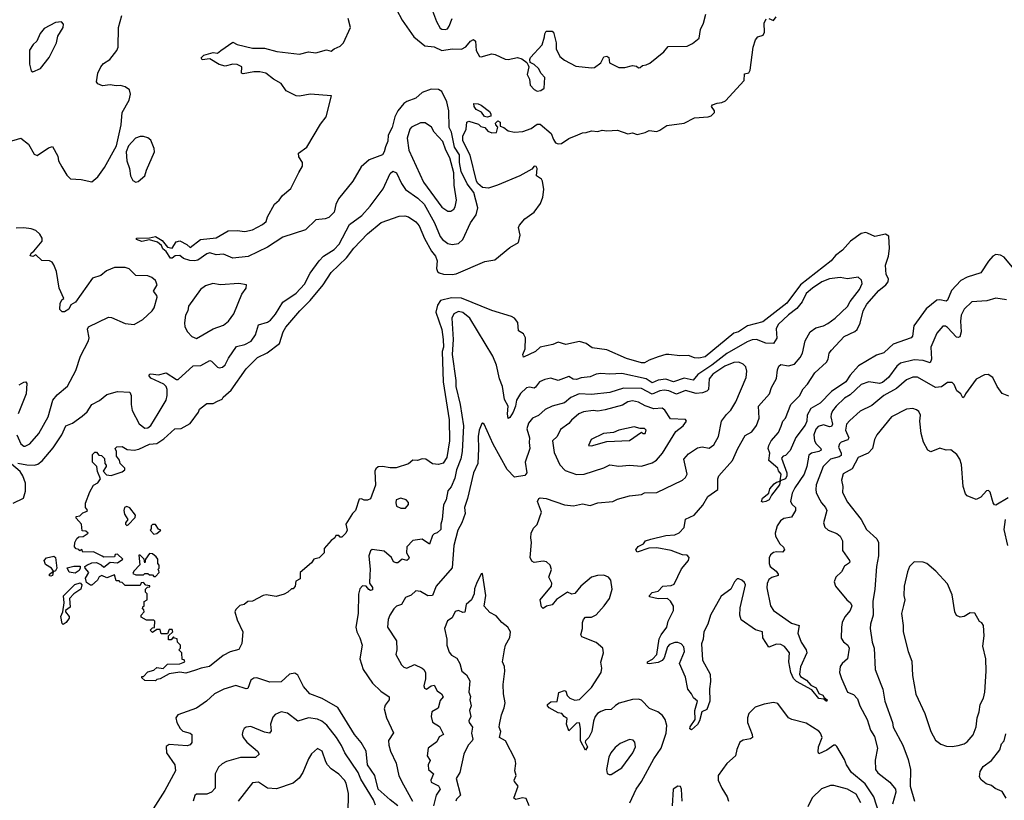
# Model space of a CAD drawing. Extents: x 1771496 to 1971148, y 471553 to 643630.
# Tile 349 of 656: x 1841679 to 1848180, y 574281 to 579438. Entities that reach past the tile are written whole.
import ezdxf

# ---------------------------------------------------------------- set-up
doc = ezdxf.new("R2010")
doc.units = 0

msp = doc.modelspace()

# ---------------------------------------------------------------- linework, layer by layer
at = {"layer": '0CON10XD'}
for points in [[(1844165.6, 579505), (1844204.7, 579434.7), (1844280.5, 579325), (1844353.8, 579263.8), (1844415, 579257.5), (1844465, 579234.8), (1844535, 579244.4), (1844595, 579243), (1844625, 579257.5), (1844655, 579295.7), (1844675, 579307.1), (1844688.7, 579295), (1844692.3, 579235), (1844715, 579194), (1844725, 579191.2), (1844795, 579211.9), (1844817.4, 579207.4), (1844885, 579176.2), (1844905, 579174), (1844965, 579188), (1844995, 579179.2), (1845027.5, 579155), (1845037, 579137), (1845040, 579125), (1845030, 579075), (1845043.8, 579045), (1845048.6, 579005), (1845075, 578975.7), (1845095, 578965.6), (1845120.2, 578969.8), (1845140.6, 578985), (1845145.3, 579055.3), (1845122.3, 579082.3), (1845105, 579116), (1845075, 579142.5), (1845050, 579155), (1845047.5, 579175), (1845051.2, 579188.8), (1845128.8, 579271.2), (1845144, 579324), (1845145.8, 579345), (1845155, 579361.2), (1845195, 579360.6), (1845202.5, 579355), (1845220.5, 579285), (1845220, 579245), (1845245.7, 579195), (1845275, 579170), (1845351.1, 579131.1), (1845455, 579118.8), (1845475, 579122), (1845515, 579153.3), (1845535, 579191.2), (1845555, 579195.7), (1845567.7, 579187.7), (1845572, 579152), (1845635, 579122), (1845675, 579120.8), (1845725, 579134.6), (1845751.2, 579131.2), (1845765, 579120), (1845775, 579122.5), (1845790, 579135), (1845815, 579138.8), (1845838.8, 579151.2), (1845931.2, 579225), (1845960.5, 579259.5), (1846085, 579262), (1846120, 579280), (1846164, 579315), (1846173.6, 579373.6), (1846194.4, 579415), (1846209.4, 579475)], [(1844403.3, 579495), (1844429.6, 579425), (1844455, 579382.2), (1844465.7, 579374.3), (1844488.3, 579371.7), (1844502.5, 579377.5), (1844513.6, 579393.6), (1844534, 579446)], [(1841605, 578631.4), (1841685, 578653.8), (1841735.7, 578615.7), (1841775, 578550), (1841795, 578540.8), (1841867.9, 578592.1), (1841895, 578600), (1841931.4, 578535), (1841935.8, 578505), (1841955.7, 578465), (1841990.2, 578410.2), (1842015, 578386.9), (1842085, 578381.9), (1842155, 578367.5), (1842195, 578400), (1842237.9, 578462.1), (1842316.7, 578605), (1842347.7, 578742.3), (1842356.2, 578825), (1842401.2, 578905), (1842410, 578945), (1842403.6, 578973.6), (1842375, 578993.3), (1842345, 579003.3), (1842315, 579000), (1842275, 579008), (1842225, 579001.2), (1842195, 579013.3), (1842186.4, 579026.4), (1842193.8, 579085), (1842214.3, 579125.7), (1842232.7, 579147.3), (1842273.8, 579175), (1842320, 579235), (1842328.8, 579255), (1842330, 579385), (1842353.8, 579465)], [(1841765, 579093.8), (1841816, 579115), (1841873.2, 579186.8), (1841922.3, 579285), (1841931.1, 579328.9), (1841965.6, 579385), (1841967.9, 579407.9), (1841955, 579423.8), (1841915, 579420), (1841840.5, 579379.5), (1841813.9, 579346.1), (1841792.5, 579295), (1841767, 579273), (1841743.9, 579236.1), (1841743.9, 579143.9), (1841755, 579100), (1841765, 579093.8)], [(1845895, 577210.8), (1845835, 577189.2), (1845805, 577171.4), (1845785, 577170.5), (1845685, 577200.5), (1845555, 577256), (1845459.5, 577269.5), (1845418, 577298), (1845375, 577311.1), (1845285, 577292.5), (1845235, 577308), (1845198.3, 577291.7), (1845114.8, 577275.2), (1845085, 577245.6), (1845005, 577207.5), (1845000.8, 577225), (1845016.1, 577263.9), (1845017.5, 577335), (1845005, 577362.9), (1844973, 577383), (1844966.7, 577436.7), (1844945.5, 577465), (1844925, 577477.2), (1844795, 577516.9), (1844595, 577598.8), (1844529.4, 577600.6), (1844456.9, 577583.1), (1844437.9, 577552.1), (1844426.6, 577505), (1844465, 577391.1), (1844474.5, 577325.5), (1844476.2, 577275), (1844467.3, 577245), (1844474.2, 577045), (1844514, 576794), (1844516.5, 576655), (1844500, 576545), (1844475, 576508.8), (1844445, 576498.8), (1844405, 576503.3), (1844360, 576535), (1844335, 576536.7), (1844305, 576526.7), (1844275, 576527.5), (1844245, 576503.3), (1844165, 576478), (1844125, 576476.2), (1844075, 576487.1), (1844045, 576482.9), (1844029.1, 576470.9), (1844023.8, 576456.2), (1844027.5, 576362.5), (1843995, 576273.3), (1843975, 576263.3), (1843953.9, 576263.9), (1843935, 576272.5), (1843920, 576270), (1843896.2, 576195), (1843876.7, 576175), (1843832.5, 576105), (1843840, 576065), (1843832.5, 576045), (1843805, 576020), (1843795, 576020), (1843785, 576030), (1843765, 576030), (1843760, 576015), (1843735, 575997.5), (1843690, 575945), (1843690, 575915), (1843657, 575883), (1843620, 575875), (1843605, 575850), (1843530, 575785), (1843530, 575745), (1843501.7, 575728.3), (1843497.5, 575695), (1843485, 575677.5), (1843473, 575677), (1843450, 575655), (1843425, 575642.5), (1843373, 575627), (1843305, 575638), (1843285.9, 575634.1), (1843215, 575596.7), (1843185, 575593.3), (1843160, 575575), (1843131.7, 575568.3), (1843105, 575542.5), (1843100, 575525), (1843114.2, 575474.2), (1843152, 575395), (1843146.1, 575316.1), (1843125, 575276.7), (1843068.3, 575261.7), (1843021.7, 575238.3), (1842932.5, 575165), (1842875.8, 575154.2), (1842839.5, 575140.5), (1842775, 575120), (1842735, 575127.5), (1842665, 575117.5), (1842605, 575082.5), (1842585, 575080), (1842575, 575070), (1842505, 575072.5), (1842485, 575090), (1842485, 575100), (1842495, 575100), (1842525, 575130), (1842565, 575140), (1842585, 575157.5), (1842625, 575152.5), (1842655, 575180), (1842735, 575182.5), (1842770, 575195), (1842765, 575210), (1842751.7, 575211.7), (1842750, 575255), (1842730, 575275), (1842740, 575285), (1842740, 575305), (1842720, 575325), (1842718.3, 575348.3), (1842701.7, 575351.7), (1842695, 575360), (1842678.3, 575341.7), (1842661.7, 575341.7), (1842661.7, 575368.3), (1842690, 575395), (1842685, 575410), (1842665, 575410), (1842655, 575380), (1842611.7, 575381.7), (1842605, 575410), (1842585, 575410), (1842555, 575390), (1842540, 575405), (1842555, 575420), (1842568.3, 575421.7), (1842570, 575465), (1842565, 575470), (1842515, 575470), (1842481.7, 575491.7), (1842480, 575505), (1842500, 575525), (1842498.3, 575538.3), (1842490, 575545), (1842491.7, 575558.3), (1842500, 575565), (1842500, 575595), (1842520, 575605), (1842520, 575645), (1842510, 575655), (1842510, 575675), (1842521.7, 575688.3), (1842538.3, 575691.7), (1842538.3, 575698.3), (1842511.7, 575701.7), (1842495, 575720), (1842481.7, 575718.3), (1842475, 575700), (1842375, 575700), (1842355, 575720), (1842341.7, 575721.7), (1842335, 575730), (1842315, 575730), (1842305, 575770), (1842255, 575750), (1842220, 575765), (1842203.6, 575756.4), (1842192.5, 575735), (1842155, 575702.5), (1842145, 575702.5), (1842120.5, 575720.5), (1842112.4, 575747.6), (1842134, 575785), (1842111.2, 575815), (1842108.8, 575825), (1842121.2, 575835), (1842155, 575848.9), (1842185, 575852.5), (1842217.5, 575837.5), (1842235, 575822), (1842276.7, 575853.3), (1842325, 575850), (1842360, 575875), (1842325, 575907.5), (1842310, 575905), (1842305, 575890), (1842235, 575887.5), (1842223.3, 575893.3), (1842165, 575922.5), (1842095, 575920), (1842088.3, 575938.3), (1842075, 575930), (1842068.3, 575938.3), (1842051.7, 575941.7), (1842040, 575955), (1842042.5, 575985), (1842055, 576010), (1842068.3, 576021.7), (1842097, 576023), (1842130, 576045), (1842115, 576060), (1842091.7, 576061.7), (1842086.7, 576105), (1842052.5, 576145), (1842052.5, 576155), (1842075, 576160), (1842095, 576180), (1842125, 576190), (1842127, 576197), (1842112.5, 576215), (1842113, 576243), (1842141.2, 576318.8), (1842166.7, 576363.3), (1842195, 576377.5), (1842212.5, 576405), (1842193, 576453), (1842187, 576487), (1842160, 576515), (1842160, 576565), (1842175, 576580), (1842185, 576580), (1842201.7, 576561.7), (1842218.3, 576558.3), (1842238.3, 576538.3), (1842240, 576505), (1842250, 576495), (1842250, 576485), (1842230, 576455), (1842251.7, 576431.7), (1842283, 576427), (1842355, 576450), (1842372.5, 576465), (1842372.5, 576475), (1842342.5, 576505), (1842337, 576527), (1842317.5, 576555), (1842317.5, 576585), (1842310, 576605), (1842320, 576615), (1842355, 576617.5), (1842388.3, 576598.3), (1842433.6, 576593.6), (1842465, 576601.1), (1842535, 576632.5), (1842585, 576638.8), (1842630.5, 576669.5), (1842702.5, 576735), (1842745, 576737.5), (1842805, 576770), (1842860, 576845), (1842866.7, 576865), (1842905, 576896.7), (1842915, 576902.5), (1842955, 576903.3), (1842985, 576917.5), (1843015, 576930), (1843022.5, 576945), (1843075, 576990), (1843175, 577131.2), (1843248, 577205), (1843312.8, 577237.2), (1843395, 577298.8), (1843418.6, 577375), (1843435, 577405.8), (1843528.5, 577515), (1843597.3, 577582.7), (1843683, 577687), (1843735, 577767.1), (1843835.9, 577864.1), (1843885, 577928.9), (1843975, 578023.8), (1844065, 578098.1), (1844185, 578140), (1844222.3, 578142.3), (1844245, 578135.8), (1844295, 578102), (1844317.1, 578075), (1844352.4, 577992.4), (1844398.2, 577908.2), (1844423.3, 577875), (1844435.4, 577845.4), (1844430.5, 577795), (1844436.9, 577775), (1844448, 577765), (1844476.4, 577756.4), (1844535, 577754.2), (1844560.7, 577759.3), (1844750.9, 577839.1), (1844815, 577850.4), (1844915, 577931.9), (1844971.2, 577965), (1844984, 578015), (1844972.5, 578065), (1844978.8, 578081.2), (1845015, 578122), (1845075, 578165.7), (1845116.4, 578223.6), (1845133.3, 578265), (1845138.8, 578315), (1845131.2, 578371.2), (1845123.8, 578383.8), (1845092, 578405), (1845095.7, 578455), (1845088.7, 578468.7), (1845075, 578469.2), (1845060, 578450), (1844980.8, 578405), (1844834, 578345), (1844773.3, 578325), (1844735, 578330), (1844704.1, 578355), (1844695, 578370), (1844653.4, 578543.4), (1844605, 578637.5), (1844605, 578667.5), (1844626.2, 578715), (1844630, 578760), (1844645, 578767.5), (1844707, 578747), (1844723, 578733), (1844750, 578725), (1844770.7, 578700.7), (1844795, 578690), (1844827, 578693), (1844836.7, 578726.7), (1844822.6, 578742.6), (1844820, 578755), (1844835, 578768.8), (1844850, 578760), (1844850, 578735), (1844876.1, 578726.1), (1844905, 578702.5), (1844945, 578693.8), (1845000.5, 578699.5), (1845055, 578718.8), (1845095, 578747.5), (1845115, 578747.5), (1845187.5, 578685), (1845202.5, 578645), (1845217.5, 578625), (1845235, 578616.7), (1845255, 578620), (1845305, 578653.3), (1845365, 578676.2), (1845395, 578691.2), (1845418.3, 578691.7), (1845455, 578703.3), (1845495, 578700), (1845525, 578707.5), (1845555, 578703.3), (1845625, 578708), (1845695, 578683.3), (1845725, 578690), (1845755, 578680), (1845808, 578692), (1845835, 578706.2), (1845885, 578700), (1845905, 578706.7), (1845951.2, 578738.8), (1846066.7, 578755), (1846135, 578789.6), (1846225, 578795.6), (1846245, 578803.1), (1846265.8, 578825), (1846266, 578835), (1846246.2, 578865), (1846253.8, 578875), (1846283.2, 578886.8), (1846315, 578889.4), (1846338.3, 578901.7), (1846461.1, 579035), (1846465, 579080), (1846493.1, 579086.9), (1846501.9, 579105), (1846522.5, 579255), (1846536.2, 579305), (1846552.5, 579325), (1846587.5, 579335), (1846596.7, 579355), (1846594, 579415), (1846606.7, 579443.3)], [(1844093.2, 578596.8), (1844086.2, 578563.8), (1844074.6, 578545.4), (1843985, 578512.1), (1843933.9, 578466.1), (1843878.6, 578371.4), (1843784.4, 578255), (1843767.1, 578217.1), (1843755.9, 578165), (1843719.4, 578130.6), (1843695, 578121.5), (1843634.8, 578115.2), (1843565, 578049.9), (1843415, 578000.4), (1843315, 577933.8), (1843187.4, 577872.6), (1843085, 577862.5), (1843025, 577888.5), (1842975, 577884.8), (1842935, 577897.1), (1842915, 577891.1), (1842855, 577848), (1842833.8, 577843.8), (1842802.2, 577847.8), (1842760, 577860), (1842735, 577880), (1842705, 577876.7), (1842685, 577862.5), (1842675, 577863.3), (1842645, 577906.7), (1842624.2, 577924.2), (1842613.8, 577945), (1842588.7, 577968.7), (1842535, 577983.1), (1842485, 577972.5), (1842450, 577985), (1842450, 577995), (1842535, 577996.9), (1842575, 578004.4), (1842619.3, 577979.3), (1842654.3, 577934.3), (1842685, 577928), (1842710.9, 577969.1), (1842735, 577975.7), (1842782.2, 577952.2), (1842805, 577932.5), (1842873.4, 577986.6), (1842975, 577996), (1843055, 578042.5), (1843115, 578044), (1843165, 578037.5), (1843215, 578048.5), (1843281.9, 578085), (1843306.7, 578105), (1843315.7, 578135), (1843361.9, 578218.1), (1843391.2, 578245), (1843413, 578277), (1843468.3, 578321.7), (1843522.3, 578427.7), (1843545, 578470), (1843546.2, 578495), (1843520.8, 578530.8), (1843519.5, 578555), (1843574.1, 578595.9), (1843665, 578747.5), (1843702.5, 578795), (1843737.5, 578935), (1843596.2, 578946.2), (1843525, 578931.8), (1843503.5, 578933.5), (1843438.4, 578968.4), (1843405, 579016.3), (1843354, 579044), (1843304.6, 579084.6), (1843265, 579093.5), (1843225, 579092.1), (1843155, 579079.2), (1843144.2, 579085), (1843144.3, 579125), (1843115, 579142.2), (1843085.7, 579144.3), (1843035, 579130), (1842995, 579140.6), (1842935, 579178), (1842883.1, 579173.1), (1842876.2, 579185), (1842895, 579204.2), (1842955, 579221.2), (1842985, 579216.2), (1843006.6, 579233.4), (1843085, 579288), (1843115, 579274.4), (1843215, 579250), (1843295, 579250), (1843377, 579227), (1843525, 579210), (1843585.7, 579224.3), (1843635, 579219.4), (1843705, 579237.5), (1843735, 579230), (1843754.5, 579245.5), (1843795, 579262.9), (1843816.4, 579283.6), (1843862.7, 579385), (1843847.9, 579445)], [(1846625, 579446.2), (1846655, 579431.2), (1846673.6, 579456.4)], [(1841667, 576507), (1841725, 576497.1), (1841775.3, 576494.7), (1841798.8, 576501.2), (1841826.2, 576523.8), (1841899.6, 576610.4), (1841955.8, 576694.2), (1841983.1, 576755), (1842026.7, 576773.3), (1842091.5, 576818.5), (1842125, 576847.5), (1842155, 576895.6), (1842205, 576922.3), (1842255, 576961.1), (1842325, 576981.5), (1842405, 576977.5), (1842414.5, 576954.5), (1842414, 576896), (1842422.3, 576855), (1842468.3, 576768.3), (1842505, 576739.2), (1842525, 576741.8), (1842545, 576757.1), (1842593, 576837), (1842645.8, 576925), (1842653.2, 576955), (1842652.6, 576995), (1842645.6, 577015.6), (1842629.9, 577029.9), (1842545, 577070), (1842532.5, 577085), (1842536.7, 577095), (1842545, 577099.2), (1842595, 577091.8), (1842645, 577105.7), (1842715, 577060), (1842725, 577060), (1842825, 577151.8), (1842875, 577153.5), (1842935, 577185.6), (1842945, 577182.5), (1842985, 577143.3), (1842995, 577138.9), (1843017.3, 577142.7), (1843035, 577158.6), (1843057.6, 577202.4), (1843110.6, 577279.4), (1843165, 577292.2), (1843206.4, 577315), (1843234.6, 577355), (1843255, 577422.5), (1843315, 577440), (1843335, 577453.6), (1843368.1, 577491.9), (1843415, 577571.9), (1843505, 577630), (1843559.8, 577690.2), (1843596.4, 577763.6), (1843655.5, 577845), (1843685, 577874.6), (1843755, 577919.7), (1843788.7, 577955), (1843856.1, 578083.9), (1843936.7, 578145), (1843993.8, 578206.2), (1844079, 578321), (1844125, 578422), (1844143.2, 578436.8), (1844166.9, 578425), (1844199.2, 578355), (1844225, 578316.4), (1844308.5, 578258.5), (1844348.7, 578218.7), (1844418.4, 578095), (1844454.2, 578005), (1844470, 577985), (1844505, 577958.2), (1844535, 577952.3), (1844575, 577960), (1844603.8, 577986.2), (1844654.6, 578095), (1844692.6, 578147.4), (1844704.3, 578195), (1844676.7, 578295), (1844633.1, 578353.1), (1844593.6, 578435), (1844583.5, 578493.5), (1844583, 578545), (1844549.3, 578595), (1844530, 578695), (1844514.6, 578725), (1844511.8, 578835), (1844500, 578895), (1844465, 578962.1), (1844445, 578975.4), (1844395, 578979.4), (1844335, 578957.3), (1844295, 578918.2), (1844235, 578897.1), (1844215.9, 578884.1), (1844175, 578834.5), (1844155.2, 578795), (1844136.9, 578725), (1844110.8, 578675), (1844109.1, 578635), (1844093.2, 578596.8)], [(1844765, 578794.4), (1844748.3, 578798.3), (1844727.6, 578827.6), (1844693.7, 578843.7), (1844680, 578865), (1844677, 578883), (1844705, 578881.5), (1844725, 578872.2), (1844780.6, 578830.6), (1844789.2, 578815), (1844788.8, 578801.2), (1844765, 578794.4)], [(1844505, 578171.9), (1844525, 578172.5), (1844545, 578185.8), (1844555, 578202), (1844562.2, 578245), (1844546.6, 578345), (1844545.2, 578424.8), (1844519.8, 578525), (1844493.1, 578575), (1844472.2, 578632.2), (1844416.2, 578695), (1844397.4, 578727.4), (1844355, 578757.1), (1844325, 578755.6), (1844265, 578728), (1844255, 578713.3), (1844237.5, 578655), (1844247.3, 578575), (1844345.3, 578365), (1844465, 578200), (1844505, 578171.9)], [(1842445, 578364), (1842460.5, 578369.5), (1842505, 578406.7), (1842515, 578443.3), (1842569.2, 578565), (1842567.3, 578587.3), (1842545, 578642.5), (1842525, 578656.7), (1842495, 578666.7), (1842473.9, 578666.1), (1842442.5, 578655), (1842397.5, 578605), (1842382.5, 578565), (1842386.7, 578505), (1842403.8, 578455), (1842411.2, 578405), (1842426.7, 578375), (1842445, 578364)], [(1841806, 576704), (1841865.8, 576815), (1841898, 576925), (1841925, 576959.1), (1841994.1, 577015.9), (1842050.2, 577119.8), (1842080.6, 577215), (1842132.9, 577317.1), (1842136.4, 577336.4), (1842126.2, 577393.8), (1842132.3, 577407.7), (1842265, 577472.9), (1842285, 577470), (1842375, 577430.6), (1842435, 577424.3), (1842492.4, 577457.6), (1842552.5, 577515), (1842565.4, 577534.6), (1842585.7, 577605), (1842585, 577616.7), (1842563.1, 577645), (1842587.1, 577685), (1842575.6, 577715), (1842552, 577735), (1842525, 577744.5), (1842445, 577747.9), (1842416.1, 577776.1), (1842401.5, 577791.5), (1842375, 577800.6), (1842305, 577800), (1842251.4, 577778.6), (1842215, 577746.9), (1842158.8, 577731.2), (1842047.7, 577572.3), (1842016.1, 577553.9), (1842002.5, 577525), (1841975, 577507.5), (1841958.3, 577508.3), (1841943.6, 577523.6), (1841946.7, 577565), (1841960, 577590), (1841970, 577595), (1841938.8, 577665), (1841921.2, 577775), (1841905, 577817.5), (1841893.3, 577835), (1841875, 577844), (1841825, 577847.5), (1841785, 577883.3), (1841765, 577873.3), (1841748.3, 577878.3), (1841753.3, 577895), (1841771.7, 577908.3), (1841826.2, 577975), (1841826.2, 577995), (1841810.5, 578020.5), (1841784.1, 578044.1), (1841755, 578055.8), (1841705, 578062), (1841655, 578060)], [(1848241.7, 577791.7), (1848179, 577869), (1848155, 577882.5), (1848125, 577886.4), (1848105, 577874.6), (1848075, 577842), (1848025.7, 577764.3), (1847935, 577737.7), (1847893.9, 577715), (1847831.2, 577648.8), (1847804.7, 577585.3), (1847795, 577579.1), (1847755, 577587.5), (1847735, 577585.5), (1847665, 577527.3), (1847582.9, 577415), (1847572.7, 577347.3), (1847565, 577336.2), (1847446.8, 577293.2), (1847419.6, 577270.4), (1847385, 577236), (1847335, 577222), (1847218.1, 577151.9), (1847161.2, 577088.8), (1847133.1, 577045), (1847039.5, 576980.5), (1846964, 576905), (1846901.3, 576868.7), (1846878, 576825), (1846875.2, 576785), (1846865, 576758.5), (1846802.4, 576677.6), (1846765, 576592), (1846735, 576558.8), (1846720, 576555), (1846708.3, 576541.7), (1846744.6, 576445), (1846744.7, 576425), (1846735, 576404.7), (1846700.7, 576390.7), (1846705.5, 576435), (1846688.2, 576458.2), (1846683.8, 576475), (1846626, 576526), (1846632.5, 576575), (1846620.8, 576605), (1846625.5, 576624.5), (1846640, 576655), (1846689.2, 576710.8), (1846706.8, 576753.2), (1846718.6, 576785), (1846735, 576806.2), (1846770, 576895), (1846828.2, 576951.8), (1846851.2, 576998.8), (1846880.3, 577029.7), (1846928.5, 577105), (1847005.7, 577175), (1847017.1, 577195), (1847024.3, 577235), (1847038.6, 577255), (1847123.1, 577345), (1847191.9, 577378.1), (1847207.9, 577392.1), (1847227.8, 577432.2), (1847246.9, 577515), (1847271.7, 577558.3), (1847350.8, 577649.2), (1847398.5, 577685), (1847413.8, 577705), (1847415.4, 577725), (1847399.4, 577755), (1847395.3, 577815), (1847415.2, 577875), (1847421.8, 577925), (1847417.1, 578007.1), (1847395, 578020.6), (1847325, 578005.5), (1847277.6, 578027.6), (1847265, 578031.3), (1847235, 578025.9), (1847165, 577974.7), (1847112.2, 577915), (1847065, 577880.8), (1847035.8, 577844.2), (1846834.7, 577685.3), (1846745, 577565.8), (1846585, 577441.2), (1846484.9, 577415.1), (1846425, 577375.4), (1846395, 577366.6), (1846205, 577210.7), (1846162.4, 577202.4), (1846135, 577204.6), (1846095, 577218.8), (1846036.8, 577216.8), (1845965, 577226.9), (1845945, 577226.9), (1845895, 577210.8)], [(1845845, 576005.6), (1845945, 576031.4), (1846005, 576034.4), (1846032.4, 576047.6), (1846066.4, 576083.6), (1846075, 576139.2), (1846131.4, 576165), (1846189.1, 576230.9), (1846221.8, 576288.2), (1846288, 576335), (1846288.6, 576405), (1846294.3, 576425), (1846384.4, 576525), (1846419.5, 576605), (1846468.3, 576691.7), (1846512.2, 576715), (1846543.1, 576756.9), (1846561.8, 576805), (1846557.3, 576885), (1846629.4, 576965), (1846643, 577007), (1846675, 577067.5), (1846681.2, 577125), (1846691.1, 577148.9), (1846705, 577160.5), (1846755, 577151.9), (1846795, 577162.9), (1846832.9, 577205), (1846847.5, 577235), (1846864.7, 577315.3), (1846897.5, 577375), (1846935, 577401.4), (1846985, 577415.6), (1847015, 577431.4), (1847063.7, 577466.3), (1847145, 577542.5), (1847162.7, 577575), (1847223.8, 577655), (1847241.5, 577695), (1847236.6, 577716.6), (1847215, 577736.7), (1847145, 577725.6), (1847095, 577735.5), (1847025, 577725.3), (1846975, 577705.3), (1846913.9, 577665), (1846871.5, 577628.5), (1846845.2, 577574.8), (1846811, 577529), (1846755, 577487.6), (1846687.2, 577425), (1846674.2, 577395), (1846676.8, 577333.2), (1846655, 577297.5), (1846605, 577300), (1846544.7, 577324.7), (1846515, 577322.4), (1846481, 577309), (1846347, 577233), (1846248.6, 577155), (1846156.1, 577093.9), (1846125, 577056.7), (1846065, 577068.7), (1845995.2, 577044.8), (1845945, 577062.8), (1845895, 577057.3), (1845855, 577039.8), (1845815, 577065.2), (1845655, 577100.8), (1845575, 577095.4), (1845515, 577100.4), (1845485, 577096.2), (1845445, 577079.2), (1845385, 577072.3), (1845355, 577060), (1845333.7, 577063.7), (1845305, 577081.5), (1845235, 577053.3), (1845185, 577068.5), (1845145, 577060.9), (1845111.1, 577045), (1845085, 577009.5), (1845075, 577004.6), (1845045, 577010.8), (1845025, 577005.4), (1844985, 576967.8), (1844959, 576925), (1844952.5, 576885), (1844936.5, 576845), (1844915, 576809.4), (1844905, 576804.2), (1844898.6, 576835), (1844903.3, 576885), (1844879.1, 576929.1), (1844867.1, 577015), (1844845.6, 577065.6), (1844826.7, 577155), (1844803.3, 577215), (1844650, 577465), (1844605, 577503.8), (1844575, 577509.2), (1844545.3, 577494.7), (1844531.1, 577465), (1844540.2, 577325), (1844535.2, 577225.2), (1844558.9, 577055), (1844559.3, 577015), (1844587.5, 576895), (1844609.8, 576755), (1844601.1, 576585), (1844592.3, 576537.7), (1844563.8, 576465), (1844551.1, 576408.9), (1844527.8, 576352.2), (1844505.3, 576324.7), (1844495.2, 576265), (1844476.6, 576233.4), (1844469.2, 576135), (1844458.9, 576105), (1844459.3, 576070.7), (1844435, 576047.1), (1844415, 576041.4), (1844405, 576030.8), (1844385, 575973.3), (1844335, 576006.2), (1844275, 575997.5), (1844234.2, 575955), (1844232.2, 575915), (1844250.4, 575885), (1844246.6, 575873.4), (1844235, 575865.5), (1844205, 575873.5), (1844175, 575850), (1844165, 575848.8), (1844147.4, 575857.4), (1844134.3, 575885), (1844085, 575925.8), (1844005, 575938.8), (1843995, 575930), (1843983.4, 575896.6), (1843993.1, 575805), (1843990.7, 575770.7), (1843987.9, 575715), (1844007.8, 575687.8), (1844008.4, 575671.6), (1843995, 575666.9), (1843983, 575673), (1843965.5, 575695.5), (1843941.7, 575698.3), (1843925, 575678.8), (1843915, 575642.5), (1843913.2, 575515), (1843898.8, 575425), (1843903.6, 575395), (1843924.4, 575355), (1843939.5, 575305), (1843924.4, 575215), (1843945.5, 575145), (1844007.3, 575055), (1844062.3, 575002.3), (1844118, 574965), (1844118, 574945), (1844090.9, 574909.1), (1844085.4, 574885), (1844101.2, 574825), (1844147.1, 574727.1), (1844113.9, 574676.1), (1844116.1, 574645), (1844126.8, 574605), (1844165, 574526.2), (1844182.1, 574442.1), (1844213.6, 574383.6), (1844272.9, 574275)], [(1842845, 577331.9), (1842955, 577394.5), (1843025, 577419.6), (1843057.5, 577445), (1843093.6, 577495), (1843146.1, 577623.9), (1843174.2, 577665), (1843177.1, 577687.1), (1843125, 577694.3), (1843005, 577685.7), (1842954.1, 577695.9), (1842905, 577680), (1842873.3, 577655), (1842792.5, 577545), (1842789.2, 577515), (1842772.5, 577485), (1842766, 577435), (1842769.5, 577409.5), (1842787.5, 577375), (1842815, 577344.3), (1842845, 577331.9)], [(1848195, 577586.2), (1848125, 577598.8), (1848065, 577580.8), (1847965, 577573.8), (1847915, 577526), (1847895.6, 577485), (1847889.6, 577445), (1847895.3, 577374.7), (1847886.7, 577343.3), (1847875, 577337.5), (1847865, 577340.4), (1847805, 577404.4), (1847792, 577412), (1847775, 577412.2), (1847734, 577366), (1847695.3, 577275), (1847698.5, 577195), (1847689.5, 577170.5), (1847645, 577186.2), (1847585, 577191.1), (1847495, 577168.7), (1847470.7, 577149.3), (1847415.2, 577074.8), (1847375, 577040.5), (1847355, 577035.4), (1847285, 577046.4), (1847235, 577028.8), (1847161.1, 576958.9), (1847125, 576936.7), (1847069.6, 576885), (1847045.2, 576854.8), (1847037.4, 576832.6), (1847034.8, 576814.8), (1847044.8, 576765.2), (1847039.4, 576750.6), (1847025, 576747.5), (1846985, 576760.4), (1846950.4, 576749.6), (1846935, 576732.9), (1846922.9, 576695), (1846927.6, 576655), (1846938.7, 576635), (1846968.2, 576605), (1846970, 576595), (1846955, 576584.5), (1846906.7, 576573.3), (1846890.1, 576559.9), (1846876.5, 576485), (1846858.7, 576435), (1846796.6, 576345), (1846779.9, 576310.1), (1846768, 576255), (1846778.9, 576235), (1846800.5, 576215), (1846801.5, 576195), (1846775, 576150.9), (1846725, 576143.3), (1846702.9, 576127.1), (1846680.6, 576095), (1846665.8, 576045), (1846670, 576025), (1846697.8, 575975), (1846722.8, 575952.8), (1846729.5, 575935), (1846715, 575920), (1846675, 575923.2), (1846655, 575917.7), (1846636.4, 575903.6), (1846626.5, 575883.5), (1846626.7, 575845), (1846632.9, 575825), (1846673.1, 575795), (1846687.5, 575775), (1846687.5, 575765), (1846645, 575752.9), (1846625, 575738.9), (1846615, 575713.3), (1846612.8, 575685), (1846635.3, 575565), (1846655, 575534), (1846775, 575451.5), (1846824.3, 575435), (1846817.5, 575385), (1846837.7, 575325), (1846871.5, 575275), (1846876.5, 575255), (1846835, 575163.3), (1846827.3, 575115), (1846835, 575098.6), (1846874.3, 575075), (1846902.5, 575042.5), (1846937.1, 575025), (1846956.1, 574986.1), (1846982.5, 574975), (1846990, 574960), (1847010, 574945), (1847005, 574933.3), (1846988.8, 574948.8), (1846954.2, 574954.2), (1846910, 575010), (1846807.5, 575065), (1846788.1, 575085), (1846769.5, 575125), (1846758, 575195), (1846760.9, 575255), (1846727.8, 575297.8), (1846705, 575310.6), (1846675, 575313.2), (1846625, 575292.5), (1846586.2, 575355), (1846584.2, 575395), (1846537.2, 575407.2), (1846442.4, 575472.4), (1846433.7, 575505), (1846436.4, 575553.6), (1846470.6, 575705), (1846465, 575718.8), (1846446, 575735), (1846426.7, 575745), (1846415, 575743.1), (1846398.9, 575725), (1846375, 575676.2), (1846310, 575630), (1846240, 575505), (1846221.4, 575445), (1846195.6, 575395), (1846192.5, 575345), (1846180, 575315), (1846186.7, 575206.7), (1846238.5, 575115), (1846239.5, 575065), (1846232.5, 575017.5), (1846236.5, 574936.5), (1846215, 574882), (1846181.9, 574865), (1846168.2, 574805), (1846155, 574782.5), (1846115, 574746.9), (1846103.5, 574753.5), (1846105, 574766.7), (1846138.5, 574815), (1846136.6, 574875), (1846154.3, 574935), (1846128.1, 574958.1), (1846115.4, 574985), (1846089.7, 575015), (1846075.2, 575095), (1846034.7, 575185), (1846068.2, 575265), (1846064.4, 575295), (1846046, 575315), (1846024.6, 575324.6), (1846005, 575324.6), (1845968.7, 575311.3), (1845955.5, 575295), (1845935, 575222.9), (1845921.5, 575205), (1845895, 575191.6), (1845835, 575181.8), (1845824, 575185), (1845823.1, 575195), (1845856.7, 575213.3), (1845885.2, 575244.8), (1845901.9, 575348.1), (1845914.8, 575375.2), (1845952.3, 575425), (1845960.9, 575465), (1845995.4, 575535), (1845995.5, 575564.5), (1845975, 575597.5), (1845955, 575613.1), (1845895, 575611.4), (1845836.7, 575625), (1845836.9, 575635), (1845855, 575653.3), (1845895, 575663.5), (1845925, 575696.7), (1845980, 575700), (1846000.9, 575709.1), (1846048.8, 575811.2), (1846095.6, 575865), (1846098.6, 575885), (1846085, 575901.4), (1846055, 575903.6), (1845980.4, 575930.4), (1845885, 575948.3), (1845832.9, 575947.1), (1845755, 575921.1), (1845746.9, 575935), (1845762.2, 575957.8), (1845797.5, 575975), (1845811.2, 575995), (1845845, 576005.6)], [(1845708.1, 574265), (1845748.2, 574355), (1845784.5, 574405), (1845865, 574554.5), (1845913.9, 574625), (1845948.2, 574725), (1845951.8, 574775), (1845941.1, 574815), (1845922.1, 574842.1), (1845891.2, 574865), (1845837, 574887), (1845785, 574942.5), (1845765, 574950), (1845725, 574948), (1845637.9, 574922.1), (1845612.6, 574907.4), (1845585, 574880), (1845545, 574878.5), (1845515, 574867.5), (1845494.2, 574855), (1845478.5, 574835), (1845466.7, 574803.3), (1845456.1, 574735), (1845435.5, 574695), (1845414.3, 574675), (1845411.4, 574665), (1845427.5, 574635), (1845415, 574612.5), (1845382.1, 574675), (1845382.5, 574755), (1845375, 574793.3), (1845355, 574791.4), (1845305, 574740), (1845289.4, 574785), (1845292.5, 574822.5), (1845273.3, 574835), (1845258.8, 574855), (1845235, 574859.4), (1845175, 574892.5), (1845164.3, 574905), (1845164.2, 574915), (1845185, 574930.6), (1845226.7, 574933.3), (1845237.4, 574992.6), (1845275, 575005.6), (1845285, 575002), (1845293.8, 574973.8), (1845310.8, 574955), (1845345, 574943.3), (1845375, 574946.2), (1845455, 575026.7), (1845517.5, 575125), (1845523.1, 575155), (1845515.8, 575194.2), (1845533.3, 575255), (1845530, 575285), (1845485, 575323.3), (1845390.7, 575360.7), (1845383.8, 575375), (1845393.8, 575415), (1845394, 575455), (1845402, 575475), (1845415, 575491.2), (1845455, 575491.4), (1845485, 575507.1), (1845538.6, 575565), (1845573.3, 575615), (1845590.5, 575675), (1845581.4, 575735), (1845565.4, 575755.4), (1845535, 575767.5), (1845493.8, 575766.2), (1845455, 575754.4), (1845383.4, 575696.6), (1845343.6, 575646.4), (1845325, 575642.2), (1845295, 575655.6), (1845222.9, 575607.1), (1845195, 575572.5), (1845156.3, 575563.7), (1845135, 575547.5), (1845125, 575560), (1845115.8, 575605), (1845190, 575695), (1845191.4, 575715), (1845173.3, 575755), (1845190.8, 575805), (1845181.2, 575835), (1845157, 575857), (1845135, 575860.8), (1845075, 575852), (1845060.9, 575860.9), (1845048.6, 575885), (1845058.8, 575985), (1845052.5, 576015), (1845056.2, 576046.2), (1845070.5, 576079.5), (1845095, 576104), (1845124, 576185), (1845097.5, 576255), (1845106, 576274), (1845115, 576278.8), (1845154.1, 576274.1), (1845275, 576232.5), (1845335, 576225.8), (1845395, 576239.2), (1845445, 576228.8), (1845495, 576245.8), (1845595, 576254), (1845625, 576269.2), (1845705, 576292.5), (1845785, 576302), (1845805, 576312.5), (1845885, 576314.3), (1846055, 576395.6), (1846075, 576412.9), (1846085.5, 576435), (1846064.4, 576535), (1846095, 576569.1), (1846155, 576608.5), (1846185, 576616.2), (1846232.1, 576607.9), (1846261.2, 576628.8), (1846292.5, 576685), (1846312.5, 576785), (1846345, 576830), (1846375, 576859.2), (1846407.8, 576912.2), (1846475.4, 577075), (1846480, 577115), (1846472.2, 577145), (1846455, 577161.9), (1846426, 577176), (1846395, 577173.1), (1846335, 577149.1), (1846255, 577095.7), (1846231.6, 577065), (1846225.7, 576994.3), (1846216, 576984), (1846187.2, 576972.8), (1846145, 576968.7), (1846075, 576988.6), (1846015, 576962.9), (1845964.6, 576985.4), (1845935, 576991.1), (1845905, 576985.2), (1845855, 576962.8), (1845785, 577001.5), (1845665, 577003.4), (1845575, 576974.3), (1845455, 576962.5), (1845372.9, 576967.1), (1845317.3, 576942.7), (1845275, 576905.6), (1845195, 576885.4), (1845148.3, 576861.7), (1845105, 576823.3), (1845065.4, 576804.6), (1845038, 576772), (1845026.7, 576735), (1845045.4, 576675), (1845042.2, 576645), (1845047.8, 576605), (1845015.7, 576515), (1845026.2, 576445), (1845013.8, 576426.2), (1844945, 576415.8), (1844897.2, 576467.2), (1844803.9, 576633.9), (1844745, 576766.2), (1844735, 576773.3), (1844730, 576770), (1844712.7, 576725), (1844705.4, 576685), (1844708.8, 576605), (1844703.8, 576505), (1844674.6, 576445), (1844636, 576274)], [(1848210.5, 576950.5), (1848165, 576968), (1848132.5, 577015), (1848105, 577073.8), (1848073.9, 577093.9), (1848048.3, 577091.7), (1847995, 577062.5), (1847922.9, 576967.1), (1847915, 576946.2), (1847905, 576940.6), (1847892.2, 576965), (1847866.4, 576986.4), (1847848.3, 577028.3), (1847835, 577040), (1847805, 577040), (1847765, 577012.2), (1847725, 577008.5), (1847606.7, 577076.7), (1847575, 577077.2), (1847535, 577058), (1847467.9, 577002.1), (1847384.6, 576955), (1847305, 576888.5), (1847229.2, 576850.8), (1847159.6, 576790.4), (1847138.8, 576765), (1847131.6, 576725), (1847152.8, 576675), (1847146.9, 576663.1), (1847102.6, 576647.4), (1847090.8, 576635), (1847085.4, 576614.6), (1847102.5, 576575), (1847101.7, 576558.3), (1847090.1, 576549.9), (1847032.7, 576535), (1846984.8, 576485.2), (1846938.5, 576365), (1846935.6, 576335), (1846936.9, 576315), (1846950.4, 576285), (1846971.8, 576245), (1846999.6, 576215), (1847007.3, 576195), (1846986.7, 576115), (1846994.4, 576085), (1847016, 576065), (1847074.5, 576044.5), (1847096.3, 576026.3), (1847110.5, 575995), (1847111.1, 575931.1), (1847157.5, 575865), (1847159.2, 575855), (1847152, 575845), (1847125, 575827.1), (1847105, 575791.2), (1847068, 575755), (1847056, 575725), (1847064.2, 575695), (1847140.6, 575605), (1847164.4, 575585), (1847172.9, 575565), (1847161.4, 575535), (1847127, 575493), (1847109.1, 575455), (1847104.5, 575425), (1847101.7, 575351.7), (1847117.4, 575327.4), (1847145.7, 575305), (1847156.4, 575285), (1847143.8, 575216.2), (1847108.8, 575185), (1847095.8, 575164.2), (1847092.5, 575125), (1847104.4, 575085), (1847144.6, 574994.6), (1847185, 574979.5), (1847210.9, 574950.9), (1847226.4, 574905), (1847274, 574815), (1847295.3, 574745), (1847321.9, 574701.9), (1847343.3, 574625), (1847326.2, 574546.2), (1847329.5, 574485), (1847345, 574462.2), (1847425, 574401.6), (1847462.1, 574355), (1847462.8, 574335), (1847442.2, 574255)], [(1841675, 577025.8), (1841705, 577043.8), (1841720, 577045), (1841726, 577035), (1841721.5, 576965), (1841668.9, 576835)], [(1845355, 576432.3), (1845405, 576434.7), (1845535, 576476.2), (1845575, 576497.1), (1845635, 576488.7), (1845705, 576494.6), (1845785, 576487.9), (1845855, 576510.9), (1845882.7, 576527.3), (1845923.6, 576575), (1846011.9, 576718.1), (1846060, 576755), (1846081.2, 576785), (1846075, 576796), (1845975, 576801.1), (1845938.4, 576858.4), (1845921.7, 576871.7), (1845865, 576868), (1845807.7, 576887.7), (1845765, 576912), (1845725, 576919.1), (1845695, 576913.9), (1845658.5, 576891.5), (1845545, 576860.4), (1845495, 576851.4), (1845465, 576856.7), (1845402.3, 576847.7), (1845370.8, 576835), (1845322, 576792), (1845305, 576769.6), (1845250.3, 576729.7), (1845226.7, 576685), (1845196.9, 576655), (1845207.7, 576577.7), (1845245, 576497.1), (1845280.5, 576460.5), (1845355, 576432.3)], [(1848205, 576280), (1848125, 576230), (1848115, 576232.5), (1848106.4, 576246.4), (1848085.9, 576315.9), (1848075, 576327.5), (1848062.5, 576325), (1848025, 576282.5), (1847995, 576267.5), (1847935, 576292.5), (1847923.3, 576305), (1847909.2, 576355), (1847898.3, 576498.3), (1847886.7, 576535), (1847867.5, 576565), (1847826.4, 576596.4), (1847795, 576593.3), (1847755, 576606.7), (1847695, 576583.3), (1847674.1, 576594.1), (1847647, 576647), (1847631.5, 576705), (1847622.2, 576785), (1847625.7, 576825.7), (1847615, 576850), (1847601.2, 576861.2), (1847575, 576870), (1847535, 576864.4), (1847434.2, 576815), (1847338.9, 576695), (1847323.5, 576665), (1847309.1, 576605), (1847280.6, 576575), (1847214.8, 576545.2), (1847175, 576471.5), (1847115, 576438.6), (1847104.6, 576395), (1847113.3, 576355), (1847111.3, 576315), (1847145, 576250.8), (1847235.8, 576135.8), (1847270.4, 576070.4), (1847338.5, 576008.5), (1847350, 575985), (1847350, 575895), (1847336.4, 575826.4), (1847325.6, 575675), (1847311.5, 575595), (1847313.1, 575505), (1847296.2, 575445), (1847294.6, 575415), (1847308.2, 575325), (1847321.1, 575285), (1847326.9, 575145), (1847365, 575047.5), (1847378.7, 575015), (1847391.8, 574935), (1847441.1, 574795), (1847446.4, 574765), (1847508.9, 574645), (1847545, 574551.2), (1847559.5, 574485), (1847559.3, 574375), (1847587.5, 574275)], [(1845455, 576622), (1845555, 576651.2), (1845705, 576658.8), (1845785, 576712.5), (1845794.2, 576704.2), (1845807.5, 576705), (1845816.2, 576725), (1845805, 576736.7), (1845775, 576736.7), (1845735, 576748), (1845635, 576725.5), (1845598.7, 576711.3), (1845532.5, 576705), (1845452.5, 576665), (1845433.8, 576625), (1845455, 576622)], [(1841660, 576695), (1841685, 576635.7), (1841705, 576620.5), (1841715, 576620), (1841745, 576636.5), (1841806, 576704)], [(1841635, 576243.2), (1841703.7, 576276.3), (1841715.8, 576324.2), (1841717.3, 576375), (1841700.2, 576425), (1841682.4, 576452.4), (1841625, 576502.2)], [(1846585, 576250.5), (1846576, 576255), (1846583.6, 576276.4), (1846625, 576310.8), (1846630.8, 576339.2), (1846659.5, 576370.5), (1846675, 576383.3), (1846699.3, 576389.3), (1846695.8, 576365), (1846642.5, 576297.5), (1846626.4, 576265), (1846605, 576254.8), (1846585, 576250.5)], [(1842385, 576096.7), (1842395, 576100), (1842440, 576150), (1842443.1, 576165), (1842405, 576212.9), (1842385, 576222.2), (1842370.8, 576215), (1842365.6, 576195), (1842371.5, 576171.5), (1842393.3, 576135), (1842376.7, 576115), (1842376.7, 576105), (1842385, 576096.7)], [(1844636, 576274), (1844615.4, 576215), (1844619.1, 576175), (1844598.8, 576115), (1844571.8, 576065), (1844545.9, 575965), (1844534, 575816), (1844427.7, 575695), (1844405, 575633.3), (1844372.7, 575632.7), (1844325, 575660.6), (1844295, 575664), (1844263.3, 575636.7), (1844225, 575620), (1844198.8, 575575), (1844167.3, 575562.7), (1844148.6, 575545), (1844122.9, 575505), (1844112.5, 575475), (1844107.5, 575425), (1844167.1, 575335), (1844169.4, 575275), (1844162.9, 575245), (1844200, 575175), (1844215, 575160), (1844234.2, 575154.2), (1844285, 575177.1), (1844335, 575154.3), (1844347.5, 575145), (1844358, 575125), (1844357, 575083), (1844347.1, 575037.1), (1844352.5, 575022.5), (1844365, 575015.8), (1844395, 575036.9), (1844415, 575040.8), (1844434.4, 575005), (1844463.6, 574983.6), (1844474.4, 574965), (1844455, 574941.2), (1844440.7, 574889.3), (1844400, 574865), (1844395.8, 574835), (1844405, 574796.2), (1844449.7, 574769.7), (1844476.2, 574715), (1844448.9, 574701.1), (1844432.2, 574667.8), (1844376.2, 574625), (1844370, 574575), (1844388.9, 574545), (1844375.6, 574514.4), (1844378.2, 574485), (1844410, 574455), (1844393.1, 574415), (1844395, 574400), (1844445, 574376), (1844456, 574355), (1844429.5, 574315), (1844411.5, 574245)], [(1844225, 576210), (1844246, 576235), (1844245, 576247.5), (1844230, 576265), (1844195, 576277.5), (1844165, 576266.7), (1844161.2, 576245), (1844167.5, 576225), (1844195, 576210), (1844225, 576210)], [(1842565, 576040), (1842585, 576044.2), (1842610, 576065), (1842595, 576072.5), (1842575, 576103.8), (1842556.2, 576103.8), (1842546.7, 576093.3), (1842546.4, 576073.6), (1842540, 576065), (1842565, 576040)], [(1848203.1, 575965), (1848179.5, 576070.5), (1848187.3, 576135)], [(1841885, 575761.9), (1841874.3, 575764.3), (1841876, 575775), (1841902.5, 575795), (1841887.5, 575815), (1841848.8, 575838.8), (1841839.1, 575865), (1841855, 575883.5), (1841905, 575894), (1841916, 575885), (1841924.2, 575815), (1841915, 575796.2), (1841900, 575790), (1841895, 575766.2), (1841885, 575761.9)], [(1842575, 575760), (1842600, 575785), (1842598.3, 575798.3), (1842590, 575805), (1842600, 575815), (1842600, 575835), (1842590, 575845), (1842590, 575875), (1842579.3, 575889.3), (1842555, 575910), (1842535, 575912.5), (1842510, 575875), (1842505, 575850), (1842500, 575875), (1842475, 575900), (1842465, 575900), (1842472.5, 575837.5), (1842431.2, 575795), (1842425, 575780), (1842445, 575770), (1842495, 575770), (1842505, 575780), (1842525, 575780), (1842535, 575770), (1842555, 575770), (1842565, 575760), (1842575, 575760)], [(1842045, 575782.5), (1842005, 575788), (1841993, 575817), (1842035, 575828.1), (1842077.5, 575827.5), (1842078.8, 575815), (1842070.6, 575799.4), (1842045, 575782.5)], [(1847835, 574636.7), (1847875, 574643.8), (1847915, 574653.3), (1847935, 574666.7), (1847975, 574713.3), (1847995, 574767.5), (1848000, 574825), (1848014.3, 574865), (1848019.4, 574915), (1848041.9, 574955), (1848051.1, 574995), (1848059.2, 575135), (1848057.1, 575215), (1848038.3, 575298.3), (1848047, 575367), (1848043.3, 575435), (1848032.5, 575452.5), (1848015, 575462.5), (1847985, 575516.7), (1847955, 575520), (1847913.9, 575496.1), (1847889.5, 575490.5), (1847865, 575501.2), (1847852.9, 575525), (1847835, 575637.5), (1847805, 575710), (1847727.5, 575795), (1847667.5, 575845), (1847645, 575853.3), (1847585, 575856), (1847554.2, 575825), (1847540.3, 575789.7), (1847519.2, 575695), (1847517.5, 575635), (1847523.8, 575605), (1847515, 575567.5), (1847500, 575515), (1847512.5, 575435), (1847512.5, 575395), (1847545.8, 575265), (1847569.7, 575199.7), (1847572.9, 575105), (1847595, 574983.3), (1847655.8, 574855), (1847694, 574735), (1847725, 574677.5), (1847761.7, 574651.7), (1847798.3, 574638.3), (1847835, 574636.7)], [(1845042.5, 574245), (1845022.4, 574292.4), (1844998, 574298), (1844955, 574287.1), (1844940.8, 574295), (1844970.6, 574375), (1844945.6, 574405), (1844944.3, 574415), (1844956.9, 574445), (1844947.5, 574475), (1844954.3, 574525), (1844951.2, 574551.2), (1844887.1, 574675), (1844845.8, 574695.8), (1844854.4, 574735), (1844845.5, 574765), (1844847.6, 574782.4), (1844860, 574845), (1844878.5, 574891.5), (1844884.3, 574924.3), (1844873.5, 574985), (1844871.1, 575045), (1844882.5, 575135), (1844879.2, 575165), (1844866.7, 575195), (1844878.9, 575275), (1844887.1, 575305), (1844914.5, 575355.5), (1844919.4, 575395), (1844902.5, 575425), (1844862, 575455), (1844825, 575499.2), (1844782.5, 575522.5), (1844744.4, 575564.4), (1844755.6, 575635), (1844735, 575780), (1844725, 575777.5), (1844695, 575712.5), (1844682.5, 575677.5), (1844680, 575645), (1844662.1, 575605), (1844626.3, 575573.7), (1844616.7, 575523.3), (1844605, 575522.2), (1844575, 575535.4), (1844555, 575528.5), (1844535, 575487.1), (1844503.6, 575466.4), (1844484.3, 575415), (1844498.1, 575345), (1844498.1, 575305), (1844515, 575260), (1844530, 575240), (1844565, 575220.8), (1844585.5, 575185.5), (1844597.5, 575135), (1844628.9, 575108.9), (1844650.8, 575070.8), (1844644.6, 574995), (1844656.1, 574966.1), (1844651.5, 574945), (1844660, 574905), (1844648.9, 574875), (1844656.4, 574835), (1844644.5, 574805), (1844645.5, 574795), (1844668.1, 574765), (1844662, 574725), (1844670, 574685), (1844666.9, 574673.1), (1844639.5, 574645), (1844610.6, 574585), (1844585.7, 574465), (1844560.6, 574425), (1844589.2, 574315), (1844561.9, 574288.1), (1844557.5, 574275)], [(1841965, 575442.5), (1841958.3, 575448.3), (1841950, 575495), (1841962.5, 575525), (1841972.5, 575585), (1841968.3, 575631.7), (1842043, 575707), (1842078, 575718), (1842089.2, 575705), (1842083.3, 575676.7), (1842036.7, 575645), (1842008, 575615), (1842012.5, 575557.5), (1841980, 575535), (1841980, 575525), (1842005.7, 575495.7), (1842005.8, 575485), (1841985, 575456.7), (1841965, 575442.5)], [(1844175, 574245.7), (1844125, 574284.1), (1844046.1, 574355), (1844023.3, 574445), (1843976, 574515), (1843967.1, 574605), (1843933.8, 574663.8), (1843889.3, 574715), (1843778.2, 574895), (1843674.7, 574954.7), (1843593.7, 574983.7), (1843552.6, 575032.6), (1843515, 575107.5), (1843495, 575121.2), (1843460, 575115), (1843405.8, 575064.2), (1843331.1, 575061.1), (1843245, 575090.8), (1843225, 575087.5), (1843205, 575073.8), (1843185, 575018.6), (1843175, 575016.7), (1843105, 575039.1), (1843026.7, 575015), (1842965, 574984.2), (1842911.9, 574935), (1842845, 574890.4), (1842722, 574845), (1842709.2, 574825), (1842715.7, 574795), (1842738.1, 574755), (1842755, 574737.5), (1842805, 574725.7), (1842815.6, 574715.6), (1842815, 574662.5), (1842805, 574648), (1842785, 574640), (1842665, 574649.4), (1842645, 574636.2), (1842646.9, 574595), (1842702.5, 574515), (1842707.5, 574475), (1842636.9, 574345), (1842558.8, 574225)], [(1847376.4, 574125), (1847318.5, 574305), (1847260.1, 574390.1), (1847170.8, 574465), (1847137.1, 574515), (1847125, 574551.2), (1847075, 574637.5), (1847065, 574646.2), (1847055, 574646), (1847007.9, 574612.1), (1846955, 574588.8), (1846950.5, 574600.5), (1846953.2, 574635), (1846977.5, 574695), (1846967.3, 574725), (1846955, 574738.6), (1846871.7, 574791.7), (1846777.5, 574815), (1846755, 574826), (1846685, 574920), (1846655, 574928), (1846595, 574916.2), (1846533.9, 574896.1), (1846493.3, 574855), (1846483.3, 574825), (1846484, 574795), (1846515.6, 574715), (1846518, 574695), (1846503, 574687), (1846455, 574679.4), (1846434, 574665), (1846413, 574617), (1846404, 574575), (1846348.8, 574525), (1846291.2, 574445), (1846290.8, 574415), (1846315, 574361.9), (1846350.5, 574305), (1846359.2, 574275)], [(1844028.4, 574248.4), (1844015.8, 574285), (1843931.7, 574421.7), (1843913.8, 574465), (1843825.2, 574595.2), (1843803.8, 574643.8), (1843771.3, 574695), (1843707.6, 574777.6), (1843674, 574804), (1843645, 574817.9), (1843585, 574826.9), (1843515, 574802.9), (1843446.4, 574856.4), (1843405.5, 574864.5), (1843365, 574848), (1843350.3, 574829.7), (1843335.7, 574785), (1843338.9, 574741.1), (1843327.5, 574725), (1843295, 574731.1), (1843205, 574768.6), (1843175, 574764), (1843160, 574755), (1843151.2, 574738.8), (1843148, 574715), (1843154.3, 574695), (1843179.4, 574665), (1843249.2, 574605), (1843258.8, 574585), (1843235.6, 574564.4), (1843136.2, 574563.8), (1843043.4, 574536.6), (1843015, 574522), (1842990.9, 574499.1), (1842968.6, 574455), (1842969.7, 574360.3), (1842945.6, 574334.4), (1842915, 574320.6), (1842845, 574322.5), (1842835, 574313.3), (1842822.9, 574275)], [(1848193.2, 574295), (1848165, 574339.6), (1848119.7, 574359.7), (1848095, 574378.5), (1848060.4, 574390.4), (1848027.4, 574417.4), (1848015.8, 574435.8), (1848020.5, 574470.5), (1848039.6, 574505), (1848095.4, 574545), (1848150.6, 574615), (1848161.4, 574655), (1848178.6, 574675), (1848189.8, 574720.2)], [(1845570.9, 574450.9), (1845585, 574451.9), (1845654.4, 574495), (1845728.1, 574595), (1845744.2, 574635), (1845740, 574665), (1845728.9, 574678.9), (1845705, 574681.9), (1845643.4, 574656.6), (1845609.5, 574630.5), (1845582.5, 574595), (1845567.9, 574565), (1845552.3, 574485), (1845558.1, 574458.1), (1845570.9, 574450.9)], [(1843847.1, 574197.1), (1843850.6, 574325), (1843834.6, 574395), (1843823.5, 574415), (1843785, 574453.1), (1843735, 574489.1), (1843711.1, 574515), (1843698.9, 574535), (1843675, 574606.2), (1843645, 574623.3), (1843605, 574588), (1843584.6, 574555.4), (1843548.2, 574465), (1843522.9, 574427.1), (1843485, 574393.7), (1843375, 574357.9), (1843315, 574362.2), (1843255, 574400), (1843215, 574395.7), (1843121.8, 574275)], [(1846052.5, 574275), (1846048.6, 574355), (1846041.4, 574371.4), (1846025, 574375.6), (1845993.3, 574355), (1845987.1, 574245)], [(1847233.6, 574263.6), (1847201.2, 574321.2), (1847145, 574354.7), (1847055, 574378.9), (1847032, 574378), (1846972.6, 574357.4), (1846911.6, 574298.4), (1846882.4, 574237.6)]]:
    msp.add_lwpolyline(points, dxfattribs=at)

doc.saveas('drawing.dxf')
